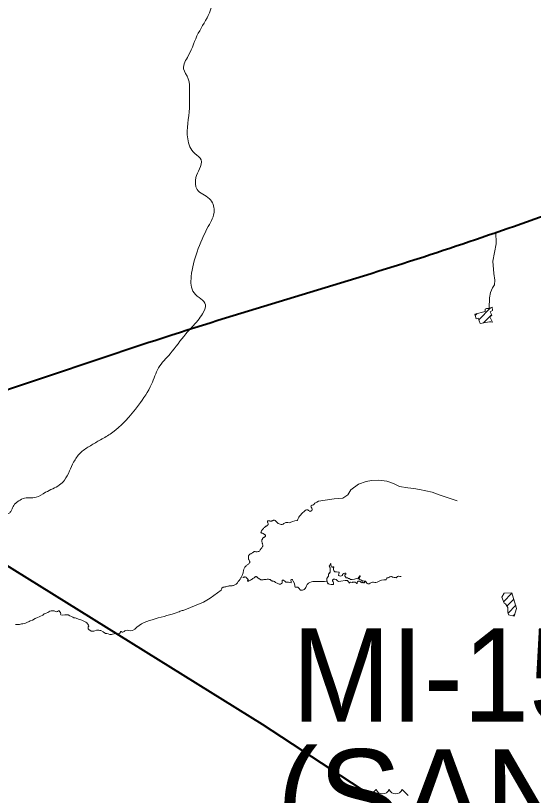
# Model space of a CAD drawing. Extents: x 553962 to 842807, y 8883888 to 9032388.
# Drawn here: x 597299 to 600072, y 8914812 to 8918990 of the extents above; entities that cross this region are included whole.
import ezdxf

# ---------------------------------------------------------------- set-up
doc = ezdxf.new("R2010")
doc.units = 0
doc.header["$LTSCALE"] = 200
doc.layers.add('6', color=7, linetype='Continuous', lineweight=13)

msp = doc.modelspace()

# ---------------------------------------------------------------- linework, layer by layer
at = {"layer": '6'}
for p, q in [((599760.1, 8917384.1), (599770.4, 8917394.5)), ((599779.1, 8917360.8), (599843, 8917424.7)), ((599804.6, 8917343.8), (599848.1, 8917387.3)), ((599850.7, 8917347.5), (599851.7, 8917348.5)), ((599911.6, 8915849.7), (599957.3, 8915895.4)), ((599930.4, 8915826.1), (599967.3, 8915863)), ((598196.1, 8915803.3), (598191.4, 8915802)), ((599936, 8915789.3), (599977.2, 8915830.5)), ((599963, 8915773.8), (599972, 8915782.8)), ((599197.4, 8914812), (599229.4, 8914844)), ((599369.2, 8914844), (599401.2, 8914812))]:
    msp.add_line(p, q, dxfattribs=at)
for points in [[(599871, 8917832.6), (599871.8, 8917767.7), (599854.5, 8917674.6), (599859.5, 8917608.7), (599864.6, 8917573), (599864.4, 8917548.3), (599853.3, 8917532), (599842.1, 8917507.4), (599836.4, 8917477.3), (599835.9, 8917422.3)], [(599664, 8916389.5), (599573.3, 8916420.2), (599530.2, 8916437.2), (599461.5, 8916451.1), (599431.6, 8916456.9), (599399.5, 8916459.4), (599354, 8916466.4), (599323.1, 8916483.3), (599287.7, 8916495.8), (599244.5, 8916500.6), (599205.7, 8916498.8), (599176.8, 8916494.6), (599135.6, 8916479.4), (599094.3, 8916448.7), (599077.5, 8916423.3), (599051.8, 8916404.7), (599005.2, 8916401.8), (598921.8, 8916388.1), (598911.5, 8916383.7), (598902.3, 8916377.5), (598896.6, 8916370.4)], [(598896.6, 8916370.4), (598896.5, 8916370.3), (598893.5, 8916368.7), (598887.3, 8916366.8), (598882.2, 8916362.8), (598880.8, 8916359.9), (598881.9, 8916356.9), (598884.8, 8916351.1), (598886.9, 8916345), (598886.3, 8916341.8), (598884.8, 8916338.9), (598880.1, 8916334.3), (598877, 8916333.6), (598873.8, 8916334.3), (598868.3, 8916337.8), (598863.6, 8916342.2), (598860.4, 8916342.9), (598857.1, 8916342.3), (598851.2, 8916339.6), (598846.8, 8916334.9), (598841.8, 8916330.9), (598836.5, 8916327.1), (598819.4, 8916307.3), (598815.4, 8916302.1), (598813, 8916296.2), (598811.1, 8916289.8), (598809.4, 8916287.1), (598806.8, 8916285.3), (598793.8, 8916283.8), (598781.7, 8916278.8), (598769.7, 8916273.6), (598763.3, 8916273), (598756.9, 8916274.3)], [(598756.7, 8916274.4), (598751.2, 8916275.1), (598746, 8916273.7), (598736, 8916269.2), (598731.6, 8916266.1), (598726.3, 8916264.3), (598720.8, 8916264.1), (598715.4, 8916265), (598710.1, 8916266.6), (598705.4, 8916269.2), (598697.1, 8916276.4), (598689.5, 8916284.3), (598684.8, 8916287.2), (598682.1, 8916287.3), (598679.5, 8916286.3)], [(599008.9, 8915970.5), (599005.2, 8915971.1), (599001.8, 8915970.8), (598999, 8915968.7), (598996.6, 8915966.3), (598996.6, 8915962.6), (598998.2, 8915958.4), (599000.3, 8915955.5), (599001.3, 8915951.8), (599001.6, 8915948.2), (599001.1, 8915944.2), (599000.3, 8915942.6), (598996.1, 8915942.1), (598992.9, 8915942.1), (598988.2, 8915942.4), (598980.2, 8915944.2), (598973.4, 8915946.6), (598969.4, 8915950.7), (598967.1, 8915956.6), (598965.2, 8915970.8), (598965.5, 8915975.2), (598968.9, 8915978.4), (598971.6, 8915982.3), (598974.5, 8915987), (598975.3, 8915992.3), (598975.3, 8915995.2), (598975.5, 8915998.1), (598976.8, 8916000.4), (598980.5, 8916004.1), (598983.4, 8916008.3), (598983.4, 8916013.8), (598983.2, 8916023.6), (598982.9, 8916029.1), (598982.9, 8916032.5), (598981.6, 8916036.2), (598979, 8916039.9), (598981.8, 8916043.3), (598983.7, 8916049.1), (598985.3, 8916051.4), (598985.5, 8916054.1), (598987.1, 8916053.5), (598987.4, 8916050.1), (598987.7, 8916046.6), (598989.2, 8916043.5), (598993.2, 8916037), (598994.2, 8916034.6), (598996.6, 8916034.9), (598999, 8916036.4), (599001.1, 8916036.7), (599002.9, 8916034.1), (599001.3, 8916030.1), (599001.6, 8916025.9), (599001.6, 8916022), (599003.2, 8916017.2), (599005.3, 8916012.8), (599008.7, 8916010.4), (599011.8, 8916009.8)], [(599084.8, 8915949.4), (599084.9, 8915951), (599083.9, 8915953.7), (599079.6, 8915958), (599076.2, 8915963), (599073.6, 8915964.1), (599070.4, 8915964.2), (599064.2, 8915963), (599040.7, 8915959.1), (599028.6, 8915958.6), (599023.2, 8915961.1), (599019.1, 8915965.5), (599014.9, 8915969.5), (599008.8, 8915970.5), (599002.7, 8915971), (598997.7, 8915967.7), (598996.3, 8915965.3), (598996.7, 8915962.2), (598999.3, 8915956.9), (599001.4, 8915951.3), (599001.3, 8915945.3), (599000.2, 8915942.6), (598997.3, 8915942), (598991.2, 8915942.1), (598979.4, 8915944.4), (598973.7, 8915946.4), (598969.8, 8915950.1), (598967.4, 8915955.4), (598966.2, 8915961.8), (598965.5, 8915968.6), (598965.3, 8915974.9), (598969.6, 8915979.1), (598972.8, 8915984.2), (598975.1, 8915989.6), (598975.3, 8915995.6), (598975.7, 8915998.6), (598977.4, 8916001.1), (598981.7, 8916005.3), (598983.3, 8916007.9), (598983.7, 8916010.8), (598983.3, 8916016.9), (598982.9, 8916028.8), (598982.4, 8916034.8), (598978.9, 8916039.8), (598982.5, 8916044.6), (598983.1, 8916047.6), (598984.6, 8916050.1), (598985.2, 8916053.2), (598985.8, 8916054.1), (598987.3, 8916053.4), (598987.5, 8916047.2), (598993.2, 8916036.7), (598993.7, 8916035.1), (598994.8, 8916034.4), (598997.7, 8916035.6), (599000.4, 8916036.8), (599002.7, 8916035), (599002.3, 8916032.1), (599001.2, 8916029.3), (599001.6, 8916023.2), (599003.1, 8916017.5), (599005.8, 8916012.2), (599008.3, 8916010.6), (599011.3, 8916009.8), (599017.3, 8916009.3), (599029.2, 8916008.2), (599032, 8916006.7), (599032.1, 8916004), (599029.5, 8915998.4), (599028.7, 8915992.5), (599030.6, 8915990.1), (599033.2, 8915988.5), (599038.9, 8915986.9), (599045, 8915987.8), (599047.6, 8915989.5), (599049, 8915992.2), (599049.9, 8915995.1), (599052.1, 8915996.9), (599057.1, 8916000.2), (599062.8, 8916002.2), (599065.4, 8916003.5), (599068.2, 8916003.6), (599068.2, 8916000.4), (599067.4, 8915997.6), (599062.5, 8915994.1), (599062.3, 8915988.1), (599065, 8915982.7), (599069.2, 8915978.6), (599071.7, 8915976.9), (599074.9, 8915976.9), (599077.9, 8915976.9), (599079.8, 8915974.8), (599082.2, 8915973.6), (599085.4, 8915973.6), (599090.5, 8915970.2), (599093, 8915968.8)], [(598679.3, 8915960.3), (598680.9, 8915959.6), (598684.7, 8915957.5), (598691.2, 8915953.3), (598703.5, 8915946.7), (598710, 8915943.5), (598713.4, 8915943.1), (598716.8, 8915944.3), (598723, 8915947.6), (598725.8, 8915949.9), (598727.3, 8915953), (598727.4, 8915960.1), (598726.6, 8915963.4), (598727.6, 8915964.8), (598729.4, 8915965.5), (598732.8, 8915965.5), (598736.1, 8915964.1), (598741.1, 8915959.1), (598743.6, 8915956.6), (598746.7, 8915954.8), (598753.7, 8915954.9), (598760.8, 8915955.2), (598767.5, 8915952.9), (598774, 8915950.1), (598775.1, 8915951.3), (598775, 8915953.1), (598775.4, 8915956.6), (598774.8, 8915960), (598773.3, 8915963.2), (598773.3, 8915966.7), (598776, 8915969), (598779.5, 8915968.9), (598782, 8915966.5), (598785.6, 8915960.4), (598792.2, 8915948), (598795, 8915934.1), (598795.2, 8915930.6), (598796.7, 8915927.7), (598800.2, 8915927.6), (598804.3, 8915928.3), (598807.8, 8915928.6), (598811, 8915927.6), (598816.6, 8915923.1), (598824.8, 8915912), (598825.9, 8915911.7)], [(599093, 8915968.8), (599096, 8915968.4), (599102, 8915968.8), (599113.8, 8915971.1), (599125.2, 8915974.7), (599130.8, 8915973.1), (599134.3, 8915973.4), (599135.2, 8915974), (599134.6, 8915975.3), (599134.3, 8915978.3), (599136.3, 8915980.6), (599138.7, 8915982.3), (599141.3, 8915983.6), (599141.8, 8915985), (599141.2, 8915986.4), (599141.1, 8915987.6), (599142.8, 8915987.7), (599144.3, 8915986.8), (599144.6, 8915985.5), (599142.6, 8915983.1), (599139.9, 8915977.8), (599139.2, 8915971.8), (599139.2, 8915968.8), (599141.3, 8915967), (599147.4, 8915966.3), (599150.5, 8915965.1), (599152.7, 8915963), (599152.8, 8915960), (599154.1, 8915959.1), (599155.8, 8915959.1), (599157.2, 8915961.6), (599159.7, 8915962.2), (599166.6, 8915960.2), (599172.6, 8915960.3), (599175.4, 8915959.6), (599177.1, 8915956.7), (599177, 8915955.3), (599175.6, 8915955.1), (599173.2, 8915956.8), (599167.2, 8915957.4), (599167, 8915955.9), (599168.3, 8915955.1), (599168.7, 8915953.8), (599167.5, 8915952.9), (599165.6, 8915950.8), (599162.7, 8915951.6), (599160.7, 8915953.8), (599159.3, 8915953.6), (599158.3, 8915952.4), (599155.8, 8915950.9), (599153.3, 8915952.5), (599147.8, 8915954.7), (599143.4, 8915958.7), (599137.4, 8915959.2), (599134.3, 8915959.1), (599132, 8915957.4), (599129.5, 8915955.8), (599127.7, 8915953.4), (599127.5, 8915947.2), (599127.1, 8915946.7), (599126.1, 8915947.5), (599123.5, 8915950.7), (599118.3, 8915953.7), (599112.6, 8915955.2), (599106.6, 8915954.9), (599103.8, 8915953.7), (599100.8, 8915953.5), (599094.9, 8915954.2), (599091.9, 8915954.2), (599089.1, 8915953.3), (599087.7, 8915950.6), (599084.9, 8915949.5)], [(599176.8, 8915955.2), (599177.7, 8915952.1), (599179.8, 8915949.5), (599182.3, 8915947.3), (599185.3, 8915946.2), (599191.9, 8915945.7), (599197.9, 8915948.5), (599209.9, 8915953.8), (599212.9, 8915955.1), (599216.1, 8915954.6), (599222.5, 8915953.2), (599228.9, 8915952.1), (599235.1, 8915954.3), (599246.6, 8915960.7), (599258.6, 8915965.9), (599271.5, 8915967.2), (599278, 8915967.5), (599281.5, 8915967.6), (599284.1, 8915969.1), (599286.3, 8915975.3), (599288.3, 8915977.7), (599291.6, 8915977.5), (599294.8, 8915977.3), (599297.7, 8915979), (599303, 8915982.6), (599309.2, 8915984.8), (599312.6, 8915985.5), (599315.2, 8915983.9), (599317.7, 8915981.7), (599320.7, 8915980.5), (599327.2, 8915979.6), (599333.7, 8915979.2), (599336.9, 8915978.5), (599338.4, 8915979), (599339.3, 8915980.4), (599343.9, 8915985), (599346.9, 8915986.2), (599350.2, 8915986.3), (599356.7, 8915984.8), (599363.2, 8915985.6)], [(598399.1, 8915912.4), (598340.5, 8915868.7), (598304.9, 8915847.9), (598196.3, 8915803.6)], [(597536.7, 8915796.5), (597536.7, 8915796.4), (597532.6, 8915800.1), (597531, 8915800.8), (597528.8, 8915800.3), (597522.5, 8915797.4), (597517.3, 8915796.2), (597513, 8915797.6), (597505.7, 8915801.4), (597499.6, 8915801.8), (597489.9, 8915800.1), (597482.3, 8915798.3), (597472, 8915792.4), (597462.6, 8915789), (597452.4, 8915784.3), (597444.2, 8915777.8), (597429.3, 8915770.4), (597425, 8915769.3), (597415.4, 8915765.7), (597403.9, 8915759.6), (597389.8, 8915751.1), (597377.4, 8915746.9), (597371.4, 8915743.9), (597359.3, 8915737.8), (597351.4, 8915734.2), (597345.1, 8915732.4), (597337.3, 8915731.7), (597330.1, 8915730.5), (597320.6, 8915727.8), (597299.3, 8915727.7)], [(598196.1, 8915803.3), (598191.4, 8915802), (598186.4, 8915800.3), (598180.9, 8915798.3), (598174.7, 8915795.9), (598167.4, 8915793.1), (598158.9, 8915790.1), (598148.8, 8915786.8), (598137.1, 8915783.2), (598123.8, 8915779.5), (598109.4, 8915775.6), (598094.1, 8915771.4), (598078.3, 8915767.2), (598062.2, 8915762.8), (598046.1, 8915758.2), (598030.5, 8915753.6), (598015.4, 8915748.9), (598001, 8915743.7), (597987.2, 8915737.9), (597973.9, 8915731.2), (597961.2, 8915723.1), (597949.1, 8915713.5), (597937.4, 8915702.1)], [(597888.8, 8915696.3), (597884.6, 8915693.6), (597881.1, 8915690), (597872.4, 8915686.8), (597868.8, 8915687), (597866.2, 8915688.5), (597863.5, 8915690.6), (597861.7, 8915689.4), (597857.2, 8915681.7), (597847.4, 8915676.6), (597845.6, 8915676.6), (597831.6, 8915678.7), (597827.2, 8915678.4), (597818.5, 8915675.8), (597812.3, 8915674), (597803.3, 8915674.9), (597794.1, 8915678.1), (597786.7, 8915679.6), (597779.6, 8915680.3), (597767.1, 8915687.8), (597754.8, 8915694.9), (597749.2, 8915696.4), (597745, 8915697.6), (597733.1, 8915697.6), (597723.9, 8915694), (597718.2, 8915691.9), (597710.5, 8915691.6), (597704.2, 8915692.8), (597691.1, 8915700.8), (597687.3, 8915703.8), (597687, 8915708.6), (597688.2, 8915714.5), (597690.8, 8915719), (597688.5, 8915724.6), (597681.3, 8915736.5), (597675.1, 8915741), (597653.9, 8915751.4), (597635.2, 8915756.7), (597623.3, 8915761.8), (597618.3, 8915763.5), (597611.5, 8915763.2), (597604.9, 8915767.1), (597598.4, 8915770.6), (597590.3, 8915773.3), (597580.2, 8915778.7), (597573.1, 8915779.6), (597563, 8915778.7), (597548.4, 8915777.2), (597540.6, 8915780.2), (597539.4, 8915783.1), (597541.2, 8915787.9), (597540, 8915791.4), (597538.2, 8915794.4), (597537.3, 8915795.3), (597536.7, 8915796.4)], [(597937.4, 8915702.1), (597924.5, 8915695), (597912.4, 8915693.6), (597898.5, 8915698.1), (597888.8, 8915696.3)]]:
    msp.add_lwpolyline(points, dxfattribs=at)
for points in [[(599850.5, 8917427.2), (599834.3, 8917421.8), (599821.6, 8917421.3), (599813.8, 8917417.5), (599813.2, 8917405.3), (599758.2, 8917391.4), (599764.6, 8917366.4), (599775.7, 8917369.7), (599787.1, 8917340.2), (599836, 8917350.3), (599843.2, 8917350.2), (599852.5, 8917346.8), (599837.8, 8917375.8), (599849.5, 8917384.5), (599839.7, 8917403.4), (599853.1, 8917410)], [(599968.6, 8915772.5), (599982.2, 8915814.2), (599956.8, 8915897.3), (599915.6, 8915895.7), (599902.2, 8915874.7), (599914.8, 8915841.3), (599922.6, 8915837.8), (599935.3, 8915818.7), (599934.5, 8915793.9), (599939.4, 8915779.5)]]:
    msp.add_lwpolyline(points, close=True, dxfattribs=at)
at = {"layer": '6', "lineweight": 40}
msp.add_lwpolyline([(596588.2, 8916457.2), (598619.5, 8915193.9), (599198.7, 8914813.4)], dxfattribs=at)
at = {"layer": '6'}
for centre in [(599264.3, 8914857.4), (599334.3, 8914857.4)]:
    msp.add_arc(centre, 37.4, 200.9593, 339.0407, dxfattribs=at)
for points in [[(598300.5, 8917392.3), (598315.3, 8917441.1), (598255.3, 8917504.1), (598239.6, 8917592.4), (598271.1, 8917724.9), (598331, 8917860.5), (598362.6, 8917945.7), (598337.3, 8918008.8), (598271.1, 8918059.2), (598264.8, 8918122.3), (598283.7, 8918169.6), (598293.2, 8918216.9), (598258.5, 8918251.6), (598220.6, 8918330.5), (598230.1, 8918494.5), (598230.1, 8918586), (598223.8, 8918652.2), (598198.6, 8918705.8), (598223.8, 8918775.2), (598277.4, 8918895.6), (598337.3, 8919006), (598365.7, 8919135.4), (598368.9, 8919223.8), (598359.4, 8919260.4), (598397.3, 8919298.2), (598463.5, 8919374), (598532.9, 8919493.9), (598564.4, 8919569.6), (598630.7, 8919607.5), (598678, 8919639.1), (598668.5, 8919676.9), (598715.8, 8919736.9), (598775.8, 8919809.5), (598854.6, 8919853.7), (598920.8, 8919907.3)], [(598300.5, 8917392.3), (598274.5, 8917356.4), (598210.7, 8917284.6), (598126.9, 8917178.9), (598065.1, 8917103.1), (598027.2, 8917015.3), (597957.4, 8916903.6), (597805.4, 8916748), (597746.9, 8916713.4), (597693.1, 8916681.5), (597644.5, 8916646.3), (597609.9, 8916597.7), (597587.3, 8916550.5), (597560.7, 8916501.3), (597534.1, 8916475.4), (597459.7, 8916436.1), (597409.1, 8916409.5), (597338.7, 8916402.2), (597308.1, 8916384.3)], [(598300.5, 8917392.3), (598274.5, 8917356.4), (598210.7, 8917284.6), (598126.9, 8917178.9), (598065.1, 8917103.1), (598027.2, 8917015.3), (597957.4, 8916903.6), (597805.4, 8916748), (597746.9, 8916713.4), (597693.1, 8916681.5), (597644.5, 8916646.3), (597609.9, 8916597.7), (597587.3, 8916550.5), (597560.7, 8916501.3), (597534.1, 8916475.4), (597459.7, 8916436.1), (597409.1, 8916409.5), (597338.7, 8916402.2), (597308.1, 8916384.3)], [(597309, 8916384.8), (597298, 8916376.9), (597288.7, 8916365.8), (597276.9, 8916341), (597267.3, 8916326.9), (597255.5, 8916320.7), (597246.2, 8916326.2), (597236.2, 8916337.3), (597218.1, 8916348), (597179, 8916358.4), (597162, 8916352.1), (597146.1, 8916338.1), (597123.9, 8916313.6), (597120.6, 8916302.2), (597108.3, 8916282.9), (597093.6, 8916269.3), (597076.2, 8916261.9), (597047.7, 8916243.4), (597037.4, 8916221.2), (597035.2, 8916203.4)], [(597309, 8916384.8), (597298, 8916376.9), (597288.7, 8916365.8), (597276.9, 8916341), (597267.3, 8916326.9), (597255.5, 8916320.7), (597246.2, 8916326.2), (597236.2, 8916337.3), (597218.1, 8916348), (597179, 8916358.4), (597162, 8916352.1), (597146.1, 8916338.1), (597123.9, 8916313.6), (597120.6, 8916302.2), (597108.3, 8916282.9), (597093.6, 8916269.3), (597076.2, 8916261.9), (597047.7, 8916243.4), (597037.4, 8916221.2), (597035.2, 8916203.4)], [(598825.9, 8915911.7), (598844.6, 8915914.6), (598861.2, 8915942.1), (598891.6, 8915957.8), (598918, 8915957.8), (598966.1, 8915959.7)]]:
    msp.add_spline(points, degree=3, dxfattribs=at)
at = {"layer": '6', "lineweight": 40}
msp.add_spline([(596244.3, 8916699.1), (596768.6, 8916837.7), (598135.3, 8917279.9), (599449.7, 8917687.2), (600558.2, 8918071.1)], degree=3, dxfattribs=at)
at = {"layer": '6'}
for points in [[(598679.5, 8916286.3), (598678.8, 8916285.7), (598676.5, 8916284.7), (598673.8, 8916283), (598669.9, 8916281.6), (598665.8, 8916281.6), (598661, 8916282.2), (598658.3, 8916283.1), (598654, 8916284.1), (598650, 8916283.7), (598648.7, 8916281.8), (598648, 8916277.7), (598648, 8916275.1), (598649.7, 8916271.8), (598651.9, 8916267.3), (598651.9, 8916263), (598648.3, 8916258.8), (598644, 8916256.1), (598639.5, 8916253.8), (598636.1, 8916251.4), (598631.7, 8916247.3), (598626.6, 8916242.6), (598622.3, 8916238.7), (598618.9, 8916234.5), (598615.1, 8916228.9), (598613.5, 8916224.3), (598612.7, 8916220.8), (598614.4, 8916218.5), (598621, 8916217.1), (598626.8, 8916214.2), (598633, 8916210.8), (598635.1, 8916207.7), (598637.2, 8916203.7), (598636.7, 8916200), (598632.4, 8916196.2), (598628.8, 8916194.5), (598625.1, 8916193.8), (598621.6, 8916187.9), (598619, 8916182.7), (598617.6, 8916180), (598616.8, 8916177.7), (598616.8, 8916174.6), (598617.8, 8916170.6), (598619.8, 8916163.9), (598621.8, 8916158), (598623.8, 8916151), (598622.9, 8916145.1), (598616.7, 8916137.4), (598611.9, 8916132.6), (598609.7, 8916127.3), (598605.8, 8916120.6), (598598.2, 8916118), (598588.6, 8916117.2), (598581.9, 8916118.5), (598576.4, 8916118.5), (598572.5, 8916116.3), (598566.9, 8916112), (598560.8, 8916108.9), (598556.5, 8916105.6), (598551.7, 8916102.2), (598547.7, 8916098.3), (598545.4, 8916092.1), (598545.5, 8916088.6), (598545.5, 8916082.7), (598546.1, 8916078.2), (598549, 8916072.8), (598552.4, 8916067.2), (598554.1, 8916062.7), (598552.4, 8916057.7), (598549.3, 8916053.8), (598543, 8916049.8), (598536.7, 8916044.7), (598530.5, 8916038.6), (598524.2, 8916031), (598521.6, 8916025.1), (598519.9, 8916018.9), (598518.5, 8916009.1), (598515.9, 8915999), (598512, 8915990.6), (598510.7, 8915987.1), (598507, 8915979.5)], [(598507, 8915979.5), (598506.3, 8915978.3), (598504.1, 8915974.2), (598500.6, 8915968.8), (598495.5, 8915963.2), (598490.6, 8915957.9), (598487.8, 8915952.3), (598481.2, 8915943.3), (598472.1, 8915940.8), (598465.8, 8915936.9), (598460, 8915935.2), (598451.5, 8915935.2), (598442.9, 8915934.1), (598435.2, 8915933), (598424.8, 8915930.2), (598415.1, 8915928.8), (598407.4, 8915925.7), (598403.4, 8915922.2), (598401.1, 8915917.3), (598399.1, 8915912.4)], [(598515.9, 8915979.5), (598516.1, 8915979.6), (598518.1, 8915980.2), (598522.2, 8915981.3), (598526.3, 8915982.8), (598531.6, 8915982.8), (598534.6, 8915979.2), (598536.3, 8915976.7), (598537.6, 8915975.5)], [(598537.6, 8915975.5), (598538.8, 8915974.2), (598541.8, 8915971.8), (598544.6, 8915968.8), (598543.2, 8915964.3), (598541, 8915961), (598541.6, 8915958.6), (598545.1, 8915959.2), (598551.8, 8915962.7), (598562.2, 8915968), (598577.8, 8915978.9), (598582.3, 8915982.7), (598585.4, 8915984.9), (598588.7, 8915984.2), (598592.3, 8915981.1), (598595.8, 8915977.2), (598600.7, 8915975), (598605.8, 8915971.6), (598609.7, 8915968.4), (598613.4, 8915967.2), (598617.7, 8915966.8), (598623, 8915967.3), (598628.1, 8915968.3), (598636.4, 8915968.8), (598645.4, 8915970), (598654.4, 8915969.8), (598659.8, 8915969.2), (598663.5, 8915966.9), (598667.4, 8915963), (598671, 8915961), (598675, 8915960.6), (598677.9, 8915960.6), (598679.3, 8915960.3)]]:
    msp.add_open_spline(points, degree=3, dxfattribs=at)

# ---------------------------------------------------------------- texts
at = {"layer": '6', "width": 0.95}
msp.add_text('MI-1522', height=500, dxfattribs=at).set_placement((598778.2, 8915207.6))
at = {"layer": '6'}
msp.add_text('(SANTANA DO IPANEMA)', height=500, dxfattribs=at).set_placement((598696.7, 8914559.1))

doc.saveas('drawing.dxf')
